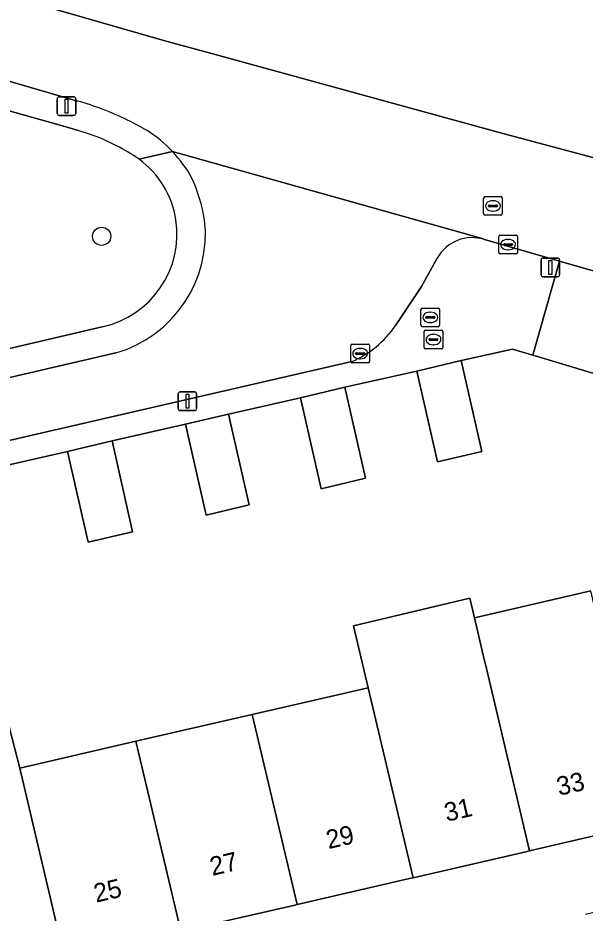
# Model space of a CAD drawing. Extents: x 156412 to 157779, y 382335 to 383768.
# Drawn here: x 156754.29 to 156784.73, y 382962.77 to 383010.85 of the extents above; entities that cross this region are included whole.
import ezdxf

# ---------------------------------------------------------------- set-up
doc = ezdxf.new("R2010")
doc.units = 0
for name, color, linetype in [('IMGEO_Boom', 7, 'Continuous'), ('IMGEO_Erf', 7, 'Continuous'), ('IMGEO_Groenvoorziening', 7, 'Continuous'), ('IMGEO_Kolk', 7, 'Continuous'), ('IMGEO_Lichtmast', 7, 'Continuous'), ('IMGEO_Pand', 7, 'Continuous'), ('IMGEO_Pand_nummerreeks', 7, 'Continuous'), ('IMGEO_Parkeervlak_open', 7, 'Continuous'), ('IMGEO_Rijbaan_lokaal_open', 7, 'Continuous'), ('IMGEO_Rioolput', 7, 'Continuous'), ('IMGEO_Voetpad_open', 7, 'Continuous')]:
    doc.layers.add(name, color=color, linetype=linetype)

msp = doc.modelspace()

# ---------------------------------------------------------------- linework, layer by layer
at = {"layer": 'IMGEO_Boom'}
msp.add_circle((156758.781, 382999.118), 0.489, dxfattribs=at)
at = {"layer": 'IMGEO_Erf'}
for points in [[(156794.644, 383096.091), (156702.248, 383074.98), (156650.985, 383063.152), (156651.041, 383062.913), (156653.965, 383050.401), (156654.02, 383050.165), (156694.029, 383033.976), (156735.088, 383017.425), (156762.167, 383009.62), (156764.546, 383008.977), (156780.193, 383004.665), (156793.034, 383001.23), (156805.108, 383066.327)], [(156789.296, 382990.513), (156782.227, 382992.642), (156781.926, 382992.733), (156780.841, 382993.061), (156778.088, 382992.446), (156779.189, 382987.568), (156776.805, 382987.002), (156775.704, 382991.879), (156771.842, 382991.007), (156772.942, 382986.13), (156770.559, 382985.563), (156769.458, 382990.44), (156765.595, 382989.568), (156766.696, 382984.691), (156764.39, 382984.143), (156763.289, 382989.02), (156759.339, 382988.127), (156760.44, 382983.25), (156758.056, 382982.683), (156756.955, 382987.56), (156753.092, 382986.688)], [(156735.675, 382966.247), (156734.999, 382969.18), (156741.151, 382970.599), (156741.911, 382967.685), (156748.148, 382969.123), (156747.361, 382972.533), (156753.519, 382973.954), (156754.383, 382970.561), (156760.62, 382971.999), (156766.866, 382973.439), (156773.093, 382974.875), (156772.306, 382978.201), (156778.544, 382979.678), (156778.791, 382978.632), (156785.04, 382980.072)], [(156784.751, 382962.71), (156787.092, 382963.261), (156787.897, 382967.537), (156787.674, 382967.485), (156781.749, 382966.106), (156781.544, 382966.059), (156775.509, 382964.667), (156775.305, 382964.62), (156769.277, 382963.231), (156769.073, 382963.183), (156763.032, 382961.791)]]:
    msp.add_lwpolyline(points, dxfattribs=at)
at = {"layer": 'IMGEO_Groenvoorziening'}
msp.add_lwpolyline([(156757.474, 383004.813), (156756.674, 383005.046), (156752.14, 383006.32), (156751.637, 383004.612), (156752.029, 383004.506), (156749.313, 382994.91), (156749.422, 382994.86), (156748.534, 382991.853), (156758.809, 382994.257)], dxfattribs=at)
for centre, radius, start, end in [((156754.313, 382993.742), 11.514, 62.7856, 74.063), ((156754.191, 382993.536), 11.753, 55.7824, 62.7185), ((156757.815, 382999.222), 5.016, 8.9201, 53.4878), ((156757.748, 382999.227), 5.082, 282.0522, 8.7455)]:
    msp.add_arc(centre, radius, start, end, dxfattribs=at)
at = {"layer": 'IMGEO_Kolk'}
for p, q in [((156780.175, 382999.171), (156781.027, 382999.171)), ((156780.1, 382998.245), (156780.1, 382999.097)), ((156780.359, 382998.665), (156780.359, 382998.677)), ((156780.797, 382998.628), (156780.399, 382998.628)), ((156780.402, 382998.714), (156780.8, 382998.714)), ((156780.588, 382998.951), (156780.613, 382998.951)), ((156780.843, 382998.677), (156780.843, 382998.665)), ((156781.101, 382999.097), (156781.101, 382998.245)), ((156781.027, 382998.171), (156780.175, 382998.171)), ((156780.611, 382998.391), (156780.586, 382998.391)), ((156772.159, 382992.393), (156772.159, 382993.245)), ((156772.234, 382993.319), (156773.086, 382993.319)), ((156772.461, 382992.862), (156772.859, 382992.862)), ((156772.647, 382993.099), (156772.672, 382993.099)), ((156773.16, 382993.245), (156773.16, 382992.393)), ((156772.418, 382992.813), (156772.418, 382992.825)), ((156772.856, 382992.776), (156772.458, 382992.776)), ((156772.67, 382992.539), (156772.645, 382992.539)), ((156772.902, 382992.825), (156772.902, 382992.813)), ((156773.086, 382992.319), (156772.234, 382992.319))]:
    msp.add_line(p, q, dxfattribs=at)
for points in [[(156780.175, 382999.171), (156781.027, 382999.171)], [(156780.1, 382998.245), (156780.1, 382999.097)], [(156781.101, 382999.097), (156781.101, 382998.245)], [(156781.027, 382998.171), (156780.175, 382998.171)], [(156772.159, 382992.393), (156772.159, 382993.245)], [(156772.234, 382993.319), (156773.086, 382993.319)], [(156773.16, 382993.245), (156773.16, 382992.393)], [(156773.086, 382992.319), (156772.234, 382992.319)]]:
    msp.add_lwpolyline(points, dxfattribs=at)
for centre, radius, start, end in [((156780.177, 382999.095), 0.0765, 91.552, 178.448), ((156780.177, 382999.095), 0.0765, 91.552, 178.448), ((156781.025, 382999.095), 0.0765, 1.552, 88.448), ((156781.025, 382999.095), 0.0765, 1.552, 88.448), ((156780.399, 382998.674), 0.0403, 85.8775, 175.7526), ((156780.396, 382998.664), 0.0366, 178.938, 274.7102), ((156780.8, 382998.671), 0.043, 264.8664, 352.4533), ((156780.804, 382998.676), 0.0386, 1.7309, 96.639), ((156780.177, 382998.247), 0.0765, 181.552, 268.448), ((156780.177, 382998.247), 0.0765, 181.552, 268.448), ((156781.025, 382998.247), 0.0765, 271.552, 358.448), ((156781.025, 382998.247), 0.0765, 271.552, 358.448), ((156772.236, 382993.243), 0.0765, 91.552, 178.448), ((156772.236, 382993.243), 0.0765, 91.552, 178.448), ((156772.458, 382992.822), 0.0403, 85.8775, 175.7526), ((156772.863, 382992.824), 0.0386, 1.7309, 96.639), ((156773.084, 382993.243), 0.0765, 1.552, 88.448), ((156773.084, 382993.243), 0.0765, 1.552, 88.448), ((156772.236, 382992.395), 0.0765, 181.552, 268.448), ((156772.236, 382992.395), 0.0765, 181.552, 268.448), ((156772.455, 382992.812), 0.0366, 178.938, 274.7102), ((156772.859, 382992.819), 0.043, 264.8664, 352.4533), ((156773.084, 382992.395), 0.0765, 271.552, 358.448), ((156773.084, 382992.395), 0.0765, 271.552, 358.448)]:
    msp.add_arc(centre, radius, start, end, dxfattribs=at)
for centre, major_axis, ratio, start_param, end_param in [((156780.587, 382998.671), (-0.387, 0.002), 0.722429, 4.712389, 7.853982), ((156780.612, 382998.671), (-0.39, 0.002), 0.717154, 1.570796, 4.712389), ((156772.646, 382992.819), (-0.387, 0.002), 0.722429, 4.712389, 7.853982), ((156772.671, 382992.819), (-0.39, 0.002), 0.717154, 1.570796, 4.712389)]:
    msp.add_ellipse(centre, major_axis=major_axis, ratio=ratio, start_param=start_param, end_param=end_param, dxfattribs=at)
at = {"layer": 'IMGEO_Lichtmast'}
for p, q in [((156756.402, 383005.706), (156756.402, 383006.506)), ((156756.402, 383006.506), (156756.402, 383005.706)), ((156756.502, 383006.606), (156757.292, 383006.606)), ((156757.292, 383006.606), (156756.502, 383006.606)), ((156757.392, 383006.506), (156757.392, 383005.706)), ((156757.392, 383005.706), (156757.392, 383006.506)), ((156757.292, 383005.606), (156756.502, 383005.606)), ((156756.502, 383005.606), (156757.292, 383005.606)), ((156782.373, 382997.046), (156782.373, 382997.846)), ((156782.373, 382997.846), (156782.373, 382997.046)), ((156782.473, 382997.946), (156783.263, 382997.946)), ((156783.263, 382997.946), (156782.473, 382997.946)), ((156783.363, 382997.846), (156783.363, 382997.046)), ((156783.363, 382997.046), (156783.363, 382997.846)), ((156783.263, 382996.946), (156782.473, 382996.946)), ((156782.473, 382996.946), (156783.263, 382996.946)), ((156762.891, 382989.862), (156762.891, 382990.662)), ((156762.891, 382990.662), (156762.891, 382989.862)), ((156762.991, 382990.762), (156763.781, 382990.762)), ((156763.781, 382990.762), (156762.991, 382990.762)), ((156763.881, 382990.662), (156763.881, 382989.862)), ((156763.881, 382989.862), (156763.881, 382990.662)), ((156763.781, 382989.762), (156762.991, 382989.762)), ((156762.991, 382989.762), (156763.781, 382989.762))]:
    msp.add_line(p, q, dxfattribs=at)
for points in [[(156756.822, 383006.481), (156756.972, 383006.481), (156756.972, 383005.731), (156756.822, 383005.731), (156756.822, 383006.481)], [(156782.793, 382997.821), (156782.943, 382997.821), (156782.943, 382997.071), (156782.793, 382997.071), (156782.793, 382997.821)], [(156763.311, 382990.637), (156763.461, 382990.637), (156763.461, 382989.887), (156763.311, 382989.887), (156763.311, 382990.637)]]:
    msp.add_lwpolyline(points, dxfattribs=at)
for centre, start, end in [((156756.502, 383006.506), 90, 180), ((156756.502, 383006.506), 90, 180), ((156757.292, 383006.506), 0, 90), ((156757.292, 383006.506), 360, 90), ((156756.502, 383005.706), 180, 270), ((156756.502, 383005.706), 180, 270), ((156757.292, 383005.706), 270, 0), ((156757.292, 383005.706), 270, 0), ((156782.473, 382997.846), 90, 180), ((156782.473, 382997.846), 90, 180), ((156783.263, 382997.846), 0, 90), ((156783.263, 382997.846), 360, 90), ((156782.473, 382997.046), 180, 270), ((156782.473, 382997.046), 180, 270), ((156783.263, 382997.046), 270, 0), ((156783.263, 382997.046), 270, 0), ((156762.991, 382990.662), 90, 180), ((156762.991, 382990.662), 90, 180), ((156763.781, 382990.662), 0, 90), ((156763.781, 382990.662), 360, 90), ((156762.991, 382989.862), 180, 270), ((156762.991, 382989.862), 180, 270), ((156763.781, 382989.862), 270, 0), ((156763.781, 382989.862), 270, 0)]:
    msp.add_arc(centre, 0.1, start, end, dxfattribs=at)
at = {"layer": 'IMGEO_Pand'}
for points in [[(156778.088, 382992.446), (156775.704, 382991.879), (156776.805, 382987.002), (156779.189, 382987.568)], [(156769.458, 382990.44), (156770.559, 382985.563), (156772.942, 382986.13), (156771.842, 382991.007)], [(156763.289, 382989.02), (156764.39, 382984.143), (156766.696, 382984.691), (156765.595, 382989.568)], [(156756.955, 382987.56), (156758.056, 382982.683), (156760.44, 382983.25), (156759.339, 382988.127)], [(156789.276, 382978.607), (156785.574, 382977.754), (156785.04, 382980.072), (156778.791, 382978.632), (156779.338, 382976.315), (156779.363, 382976.207), (156781.749, 382966.106), (156787.674, 382967.485), (156787.897, 382967.537), (156788.109, 382967.586), (156787.996, 382968.096), (156787.878, 382968.606), (156787.637, 382969.644)], [(156778.791, 382978.632), (156778.544, 382979.678), (156772.306, 382978.201), (156773.093, 382974.875), (156775.509, 382964.667), (156781.544, 382966.059), (156781.749, 382966.106), (156779.363, 382976.207), (156779.338, 382976.315)], [(156769.277, 382963.231), (156775.305, 382964.62), (156775.509, 382964.667), (156773.093, 382974.875), (156766.866, 382973.439)], [(156750.576, 382958.919), (156756.592, 382960.306), (156756.797, 382960.353), (156754.383, 382970.561), (156753.519, 382973.954), (156747.361, 382972.533), (156748.148, 382969.123)], [(156769.277, 382963.231), (156766.866, 382973.439), (156760.62, 382971.999), (156763.032, 382961.791), (156769.073, 382963.183)], [(156754.383, 382970.561), (156756.797, 382960.353), (156762.828, 382961.744), (156763.032, 382961.791), (156760.62, 382971.999)]]:
    msp.add_lwpolyline(points, close=True, dxfattribs=at)
at = {"layer": 'IMGEO_Parkeervlak_open'}
msp.add_lwpolyline([(156790.708, 382995.663), (156783.368, 382997.776), (156781.926, 382992.733), (156782.227, 382992.642), (156789.296, 382990.513), (156789.333, 382990.706)], close=True, dxfattribs=at)
at = {"layer": 'IMGEO_Rijbaan_lokaal_open'}
for points in [[(156807.482, 382997.049), (156801.112, 382998.951), (156797.441, 383000), (156796.468, 383000.278), (156794.66, 383000.795), (156793.034, 383001.23), (156780.193, 383004.665), (156764.546, 383008.977), (156762.167, 383009.62), (156735.088, 383017.425), (156694.029, 383033.976), (156654.02, 383050.165), (156648.989, 383052.201), (156649.969, 383047.802), (156650.109, 383047.168), (156689.001, 383031.323), (156733.896, 383013.266), (156757.494, 383006.379)], [(156762.583, 383003.671), (156779.208, 382998.99), (156779.328, 382998.939), (156783.368, 382997.776), (156790.708, 382995.663), (156793.211, 382994.926), (156795.384, 382994.271), (156799.49, 382993.032), (156808.972, 382990.281)], [(156779.328, 382998.939), (156779.208, 382998.99), (156762.583, 383003.671)], [(156775.956, 382996.413), (156776.795, 382997.943)], [(156774.554, 382994.322), (156775.956, 382996.413)], [(156759.542, 382992.85), (156727.897, 382985.501), (156707.263, 382980.741), (156667.495, 382971.548), (156667.596, 382971.076), (156668.232, 382968.423), (156772.207, 382992.394)]]:
    msp.add_lwpolyline(points, dxfattribs=at)
for centre, radius, start, end in [((156753.062, 382990.739), 16.256, 64.076, 74.1794), ((156752.604, 382989.911), 17.201, 59.9452, 63.9099), ((156757.354, 382998.736), 7.19, 43.34, 57.4799), ((156757.32, 382998.719), 7.226, 29.1873, 43.2578), ((156755.201, 382998.451), 9.241, 9.6476, 24.2237), ((156757.674, 382999.263), 6.679, 286.2439, 6.339), ((156778.665, 382996.905), 2.139, 71.9512, 150.9793), ((156770.156, 382997.283), 5.302, 292.7569, 326.0475)]:
    msp.add_arc(centre, radius, start, end, dxfattribs=at)
at = {"layer": 'IMGEO_Rioolput'}
for p, q in [((156779.287, 383000.321), (156779.287, 383001.173)), ((156779.362, 383001.247), (156780.214, 383001.247)), ((156779.775, 383001.027), (156779.8, 383001.027)), ((156780.288, 383001.173), (156780.288, 383000.321)), ((156779.546, 383000.741), (156779.546, 383000.753)), ((156779.984, 383000.704), (156779.586, 383000.704)), ((156779.589, 383000.79), (156779.987, 383000.79)), ((156780.03, 383000.753), (156780.03, 383000.741)), ((156780.214, 383000.247), (156779.362, 383000.247)), ((156779.798, 383000.467), (156779.773, 383000.467)), ((156775.996, 382995.262), (156776.848, 382995.262)), ((156775.921, 382994.336), (156775.921, 382995.188)), ((156776.223, 382994.805), (156776.621, 382994.805)), ((156776.409, 382995.042), (156776.434, 382995.042)), ((156776.922, 382995.188), (156776.922, 382994.336)), ((156776.18, 382994.756), (156776.18, 382994.768)), ((156776.618, 382994.719), (156776.22, 382994.719)), ((156776.432, 382994.482), (156776.407, 382994.482)), ((156776.664, 382994.768), (156776.664, 382994.756)), ((156776.848, 382994.262), (156775.996, 382994.262)), ((156776.095, 382993.146), (156776.095, 382993.998)), ((156776.17, 382994.072), (156777.022, 382994.072)), ((156776.583, 382993.852), (156776.608, 382993.852)), ((156777.096, 382993.998), (156777.096, 382993.146)), ((156776.354, 382993.566), (156776.354, 382993.578)), ((156776.792, 382993.529), (156776.394, 382993.529)), ((156776.397, 382993.615), (156776.795, 382993.615)), ((156776.838, 382993.578), (156776.838, 382993.566)), ((156777.022, 382993.072), (156776.17, 382993.072)), ((156776.606, 382993.292), (156776.581, 382993.292))]:
    msp.add_line(p, q, dxfattribs=at)
for points in [[(156779.287, 383000.321), (156779.287, 383001.173)], [(156779.362, 383001.247), (156780.214, 383001.247)], [(156780.288, 383001.173), (156780.288, 383000.321)], [(156780.214, 383000.247), (156779.362, 383000.247)], [(156775.996, 382995.262), (156776.848, 382995.262)], [(156775.921, 382994.336), (156775.921, 382995.188)], [(156776.922, 382995.188), (156776.922, 382994.336)], [(156776.848, 382994.262), (156775.996, 382994.262)], [(156776.095, 382993.146), (156776.095, 382993.998)], [(156776.17, 382994.072), (156777.022, 382994.072)], [(156777.096, 382993.998), (156777.096, 382993.146)], [(156777.022, 382993.072), (156776.17, 382993.072)]]:
    msp.add_lwpolyline(points, dxfattribs=at)
for centre, radius, start, end in [((156779.364, 383001.171), 0.0765, 91.552, 178.448), ((156779.364, 383001.171), 0.0765, 91.552, 178.448), ((156780.212, 383001.171), 0.0765, 1.552, 88.448), ((156780.212, 383001.171), 0.0765, 1.552, 88.448), ((156779.586, 383000.75), 0.0403, 85.8775, 175.7526), ((156779.583, 383000.74), 0.0366, 178.938, 274.7102), ((156779.987, 383000.747), 0.043, 264.8664, 352.4533), ((156779.991, 383000.752), 0.0386, 1.7309, 96.639), ((156779.364, 383000.323), 0.0765, 181.552, 268.448), ((156779.364, 383000.323), 0.0765, 181.552, 268.448), ((156780.212, 383000.323), 0.0765, 271.552, 358.448), ((156780.212, 383000.323), 0.0765, 271.552, 358.448), ((156775.998, 382995.186), 0.0765, 91.552, 178.448), ((156775.998, 382995.186), 0.0765, 91.552, 178.448), ((156776.846, 382995.186), 0.0765, 1.552, 88.448), ((156776.846, 382995.186), 0.0765, 1.552, 88.448), ((156776.22, 382994.765), 0.0403, 85.8775, 175.7526), ((156776.625, 382994.767), 0.0386, 1.7309, 96.639), ((156775.998, 382994.338), 0.0765, 181.552, 268.448), ((156775.998, 382994.338), 0.0765, 181.552, 268.448), ((156776.217, 382994.755), 0.0366, 178.938, 274.7102), ((156776.621, 382994.762), 0.043, 264.8664, 352.4533), ((156776.846, 382994.338), 0.0765, 271.552, 358.448), ((156776.846, 382994.338), 0.0765, 271.552, 358.448), ((156776.172, 382993.996), 0.0765, 91.552, 178.448), ((156776.172, 382993.996), 0.0765, 91.552, 178.448), ((156777.02, 382993.996), 0.0765, 1.552, 88.448), ((156777.02, 382993.996), 0.0765, 1.552, 88.448), ((156776.394, 382993.575), 0.0403, 85.8775, 175.7526), ((156776.391, 382993.565), 0.0366, 178.938, 274.7102), ((156776.795, 382993.572), 0.043, 264.8664, 352.4533), ((156776.799, 382993.577), 0.0386, 1.7309, 96.639), ((156776.172, 382993.148), 0.0765, 181.552, 268.448), ((156776.172, 382993.148), 0.0765, 181.552, 268.448), ((156777.02, 382993.148), 0.0765, 271.552, 358.448), ((156777.02, 382993.148), 0.0765, 271.552, 358.448)]:
    msp.add_arc(centre, radius, start, end, dxfattribs=at)
for centre, major_axis, ratio, start_param, end_param in [((156779.774, 383000.747), (-0.387, 0.002), 0.722429, 4.712389, 7.853982), ((156779.799, 383000.747), (-0.39, 0.002), 0.717154, 1.570796, 4.712389), ((156776.408, 382994.762), (-0.387, 0.002), 0.722429, 4.712389, 7.853982), ((156776.433, 382994.762), (-0.39, 0.002), 0.717154, 1.570796, 4.712389), ((156776.582, 382993.572), (-0.387, 0.002), 0.722429, 4.712389, 7.853982), ((156776.607, 382993.572), (-0.39, 0.002), 0.717154, 1.570796, 4.712389)]:
    msp.add_ellipse(centre, major_axis=major_axis, ratio=ratio, start_param=start_param, end_param=end_param, dxfattribs=at)
at = {"layer": 'IMGEO_Voetpad_open'}
for points in [[(156706.878, 383020.301), (156714.643, 383017.162), (156715.395, 383019.036), (156718.83, 383017.694), (156725.422, 383015.014), (156724.941, 383013.742), (156724.744, 383013.279), (156731.259, 383010.651), (156733.812, 383009.805), (156733.94, 383010.218), (156734.35, 383011.541), (156739.2, 383010.121), (156738.792, 383008.803), (156738.669, 383008.407), (156740.437, 383007.881), (156740.514, 383008.303), (156740.922, 383009.613), (156745.771, 383008.187), (156745.425, 383006.928), (156745.29, 383006.485), (156751.637, 383004.612), (156752.14, 383006.32), (156756.674, 383005.046), (156757.474, 383004.813)], [(156757.494, 383006.379), (156733.896, 383013.266)], [(156762.583, 383003.671), (156760.8, 383003.254)], [(156760.8, 383003.254), (156762.583, 383003.671)], [(156731.988, 382981.81), (156734.362, 382982.374), (156738.216, 382983.244), (156740.599, 382983.811), (156744.462, 382984.683), (156746.846, 382985.25), (156750.709, 382986.122), (156753.092, 382986.688), (156756.955, 382987.56), (156759.339, 382988.127), (156763.289, 382989.02), (156765.595, 382989.568), (156769.458, 382990.44), (156771.842, 382991.007), (156775.704, 382991.879), (156778.088, 382992.446), (156780.841, 382993.061), (156781.926, 382992.733), (156783.368, 382997.776), (156779.328, 382998.939)], [(156776.795, 382997.943), (156775.956, 382996.413), (156774.554, 382994.322)], [(156758.809, 382994.257), (156748.534, 382991.853), (156743.843, 382990.755), (156725.856, 382986.585), (156707.889, 382982.438), (156704.072, 382981.573), (156703.641, 382981.475), (156702.847, 382981.295), (156696.094, 382979.728), (156695.698, 382979.636), (156690.369, 382978.399), (156689.741, 382978.257), (156667.838, 382973.211), (156667.152, 382973.053), (156667.495, 382971.548), (156707.263, 382980.741)], [(156772.207, 382992.394), (156668.232, 382968.423), (156668.527, 382967.194), (156678.32, 382969.463), (156682.176, 382970.32), (156684.55, 382970.885), (156688.399, 382971.771), (156690.773, 382972.336), (156694.626, 382973.205), (156697, 382973.77), (156700.853, 382974.64), (156703.227, 382975.204), (156707.08, 382976.074), (156709.454, 382976.638), (156713.307, 382977.508), (156715.681, 382978.072), (156719.534, 382978.942), (156721.908, 382979.506), (156725.761, 382980.376), (156728.135, 382980.94), (156731.988, 382981.81)], [(156707.263, 382980.741), (156727.897, 382985.501), (156759.542, 382992.85)]]:
    msp.add_lwpolyline(points, dxfattribs=at)
for centre, radius, start, end in [((156753.062, 382990.739), 16.256, 64.076, 74.1794), ((156752.604, 382989.911), 17.201, 59.9452, 63.9099), ((156754.313, 382993.742), 11.514, 62.7856, 74.063), ((156757.354, 382998.736), 7.19, 43.34, 57.4799), ((156754.191, 382993.536), 11.753, 55.7824, 62.7185), ((156757.32, 382998.719), 7.226, 29.1873, 43.2578), ((156757.815, 382999.222), 5.016, 8.9201, 53.4878), ((156755.201, 382998.451), 9.241, 9.6476, 24.2237), ((156757.748, 382999.227), 5.082, 282.0522, 8.7455), ((156757.674, 382999.263), 6.679, 286.2439, 6.339), ((156778.665, 382996.905), 2.139, 71.9512, 150.9793), ((156770.156, 382997.283), 5.302, 292.7569, 326.0475)]:
    msp.add_arc(centre, radius, start, end, dxfattribs=at)

# ---------------------------------------------------------------- texts
at = {"layer": 'IMGEO_Pand_nummerreeks'}
for s, rotation, p in [('33', 13.1035, (156783.336, 382969.062)), ('31', 12.9832, (156777.304, 382967.668)), ('29', 12.9834, (156770.957, 382966.204)), ('27', 12.9834, (156764.72, 382964.766)), ('25', 12.9834, (156758.484, 382963.328))]:
    msp.add_text(s, height=1, rotation=rotation, dxfattribs=at).set_placement(p)

doc.saveas('drawing.dxf')
